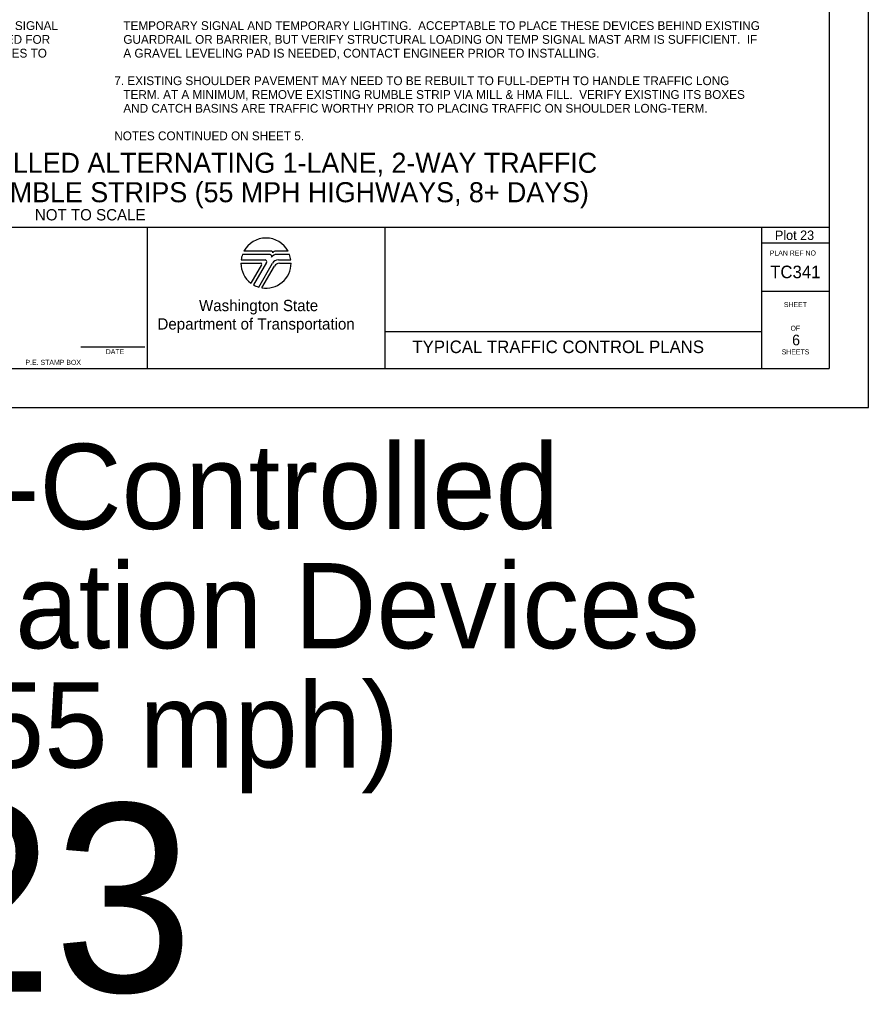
# Model space of a CAD drawing. Extents: x 99977 to 100176, y 99905 to 100011.
# Drawn here: x 100049.29 to 100056.06, y 99935.01 to 99942.78 of the extents above; entities that cross this region are included whole.
import ezdxf

# ---------------------------------------------------------------- set-up
doc = ezdxf.new("R2010")
doc.units = 0
for name, color, linetype in [('SH_DE_DetailHeading1Text', 7, 'Continuous'), ('SH_GI_GeneralNotesBodyText', 7, 'Continuous'), ('SH_GI_PlotLimits', 7, 'Continuous'), ('SH_GI_SheetBorder', 7, 'Continuous'), ('SH_GI_SheetLocationText', 7, 'Continuous'), ('SH_GI_SheetTextInCells', 7, 'Continuous'), ('SH_GI_TitleBlockText', 7, 'Continuous'), ('SH_GI_WSDOTLogo', 7, 'Continuous')]:
    doc.layers.add(name, color=color, linetype=linetype)

msp = doc.modelspace()

# ---------------------------------------------------------------- linework, layer by layer
at = {"layer": 'SH_GI_PlotLimits'}
msp.add_lwpolyline([(100039.0625, 99939.6875), (100056.0625, 99939.6875), (100056.0625, 99950.6875), (100039.0625, 99950.6875)], close=True, dxfattribs=at)
at = {"layer": 'SH_GI_SheetBorder'}
for p, q in [((100055.75, 99950.375), (100055.75, 99940)), ((100040, 99941.1259), (100055.75, 99941.1259)), ((100050.3089, 99941.1259), (100050.3089, 99940)), ((100052.2055, 99941.1259), (100052.2055, 99940)), ((100055.2079, 99941.1259), (100055.2079, 99940)), ((100055.2079, 99941.0008), (100055.75, 99941.0008)), ((100055.2079, 99940.6176), (100055.75, 99940.6176)), ((100052.2055, 99940.2955), (100055.2079, 99940.2955)), ((100049.7797, 99940.1733), (100050.2914, 99940.1733)), ((100040, 99940), (100055.75, 99940))]:
    msp.add_line(p, q, dxfattribs=at)
at = {"layer": 'SH_GI_WSDOTLogo'}
for p, q in [((100051.303, 99940.9354), (100051.0815, 99940.9354)), ((100051.433, 99940.9354), (100051.3351, 99940.9354)), ((100051.059, 99940.8661), (100051.2496, 99940.8661)), ((100051.2894, 99940.9094), (100051.0697, 99940.9094)), ((100051.343, 99940.9094), (100051.3429, 99940.9094)), ((100051.4448, 99940.9094), (100051.343, 99940.9094)), ((100051.3558, 99940.8661), (100051.4555, 99940.8661)), ((100051.0572, 99940.84), (100051.2148, 99940.84)), ((100051.222, 99940.8277), (100051.1364, 99940.6807)), ((100051.261, 99940.8464), (100051.1567, 99940.6672)), ((100051.1989, 99940.6487), (100051.3089, 99940.839)), ((100051.2244, 99940.6428), (100051.3242, 99940.8156)), ((100051.3655, 99940.8394), (100051.4572, 99940.8394))]:
    msp.add_line(p, q, dxfattribs=at)
for centre, radius, start, end in [((100051.2572, 99940.84), 0.2, 28.47865, 151.53204), ((100051.303, 99940.9263), 0.00903, 329.87418, 90.00328), ((100051.3352, 99940.9066), 0.0287, 90.00721, 148.16763), ((100051.2572, 99940.84), 0.2, 159.69598, 172.50569), ((100051.2497, 99940.853), 0.0131, 329.76834, 90), ((100051.2894, 99940.8946), 0.0148, 327.8418, 89.99855), ((100051.3429, 99940.861), 0.0484, 89.99529, 147.82376), ((100051.3558, 99940.8119), 0.0542, 90, 149.99738), ((100051.2572, 99940.84), 0.2, 7.49431, 20.29406), ((100051.2572, 99940.84), 0.2, 179.99864, 232.84327), ((100051.2149, 99940.8318), 0.0082, 329.74356, 90), ((100051.2572, 99940.84), 0.2, 260.54554, 359.80857), ((100051.3654, 99940.7918), 0.0476, 90, 150.05432), ((100051.2572, 99940.84), 0.2, 239.79292, 253.0448)]:
    msp.add_arc(centre, radius, start, end, dxfattribs=at)

# ---------------------------------------------------------------- texts
at = {"layer": 'SH_DE_DetailHeading1Text'}
for s, height, p in [('SIMPLE TEMPORARY SIGNAL-CONTROLLED ALTERNATING 1-LANE, 2-WAY TRAFFIC', 0.16, (100045.196, 99941.5606)), ('25 WZSL + CHANNELIZING DEVICES + RUMBLE STRIPS (55 MPH HIGHWAYS, 8+ DAYS)', 0.16, (100044.9338, 99941.3259)), ('NOT TO SCALE', 0.09, (100049.4141, 99941.1809))]:
    msp.add_text(s, height=height, rotation=360, dxfattribs=at).set_placement(p)
at = {"layer": 'SH_GI_GeneralNotesBodyText'}
for s, p in [(' THIS SIGNAL ', (100048.9894, 99942.6998)), ('TEMPORARY SIGNAL AND TEMPORARY LIGHTING.  ACCEPTABLE TO PLACE THESE DEVICES BEHIND EXISTING ', (100050.1197, 99942.6998)), ('  THE SIGNAL IS TIMED FOR ', (100048.272, 99942.5899)), ('GUARDRAIL OR BARRIER, BUT VERIFY STRUCTURAL LOADING ON TEMP SIGNAL MAST ARM IS SUFFICIENT.  IF ', (100050.1197, 99942.5899)), (' TO ALLOW BICYCLES TO ', (100048.3553, 99942.48)), ('A GRAVEL LEVELING PAD IS NEEDED, CONTACT ENGINEER PRIOR TO INSTALLING.', (100050.1197, 99942.48)), ('7. EXISTING SHOULDER PAVEMENT MAY NEED TO BE REBUILT TO FULL-DEPTH TO HANDLE TRAFFIC LONG ', (100050.0475, 99942.2602)), ('TERM. AT A MINIMUM, REMOVE EXISTING RUMBLE STRIP VIA MILL & HMA FILL.  VERIFY EXISTING ITS BOXES ', (100050.1197, 99942.1503)), ('AND CATCH BASINS ARE TRAFFIC WORTHY PRIOR TO PLACING TRAFFIC ON SHOULDER LONG-TERM.', (100050.1197, 99942.0404)), ('NOTES CONTINUED ON SHEET 5.', (100050.0475, 99941.8206))]:
    msp.add_text(s, height=0.07, rotation=360, dxfattribs=at).set_placement(p)
at = {"layer": 'SH_GI_SheetBorder'}
msp.add_text('PLAN REF NO', height=0.040032, dxfattribs=at).set_placement((100055.2747, 99940.9008))
at = {"layer": 'SH_GI_SheetLocationText'}
for s, height, p in [('Plot 23', 0.075, (100055.3164, 99941.025)), (' Temp Signal-Controlled', 0.68, (100043.7893, 99938.7191)), ('Alt Traffic w/ Channelization Devices', 0.68, (100039.9592, 99937.7671)), ('& Rumble Strips (55 mph)', 0.68, (100041.8582, 99936.8151)), ('Plot 23', 1.5, (100044.4341, 99935.0267))]:
    msp.add_text(s, height=height, dxfattribs=at).set_placement(p)
at = {"layer": 'SH_GI_SheetTextInCells'}
for s, height, p in [('Washington State', 0.090072, (100050.7229, 99940.4571)), ('SHEET', 0.04003, (100055.3877, 99940.4896)), ('Department of Transportation', 0.090072, (100050.3916, 99940.3101)), ('OF', 0.04003, (100055.4406, 99940.3008)), ('DATE', 0.04003, (100049.9794, 99940.1141)), ('SHEETS', 0.04003, (100055.3698, 99940.112)), ('P.E. STAMP BOX', 0.040032, (100049.339, 99940.0286))]:
    msp.add_text(s, height=height, dxfattribs=at).set_placement(p)
at = {"layer": 'SH_GI_TitleBlockText'}
for s, height, p in [('TC341', 0.1, (100055.2784, 99940.72)), ('6', 0.085, (100055.4534, 99940.1843)), ('TYPICAL TRAFFIC CONTROL PLANS', 0.1, (100052.4251, 99940.1224))]:
    msp.add_text(s, height=height, dxfattribs=at).set_placement(p)

doc.saveas('drawing.dxf')
